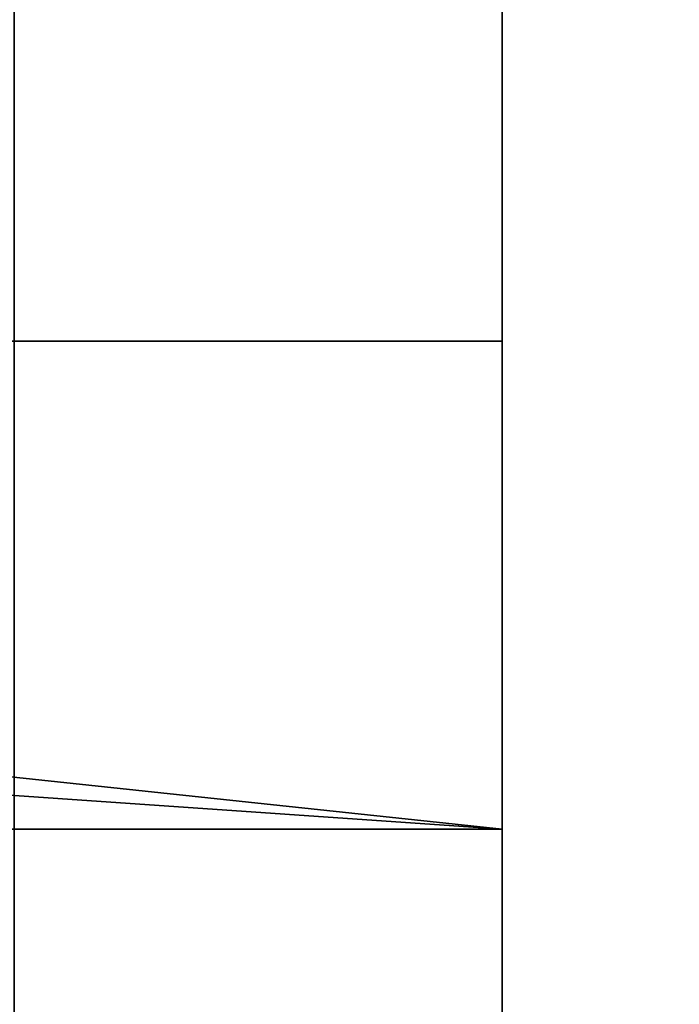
# Model space of a CAD drawing. Header units: millimetres. Extents: x -603 to 3703, y -115 to 249.
# Tile 658 of 1056: x 1975.02 to 1977.04, y 14.46 to 17.49. Entities that reach past the tile are written whole.
import ezdxf

# ---------------------------------------------------------------- set-up
doc = ezdxf.new("R2010")
doc.units = ezdxf.units.MM
doc.layers.add('152', color=7, linetype='Continuous', true_color=0xffffff)

# ---------------------------------------------------------------- blocks, each defined once
blk = doc.blocks.new('UG_SURFACE_002')
at = {"layer": '152', "color": 252, "linetype": 'Continuous', "lineweight": 35}
for points in [[(2165, -13.3, 2212.25), (2165, 230.4, 2212.25), (835, 230.4, 2212.25), (835, -13.3, 2212.25)], [(985, -13.3, 2062.2499), (985, 230.4, 2062.2499), (2015.0001, 230.4, 2062.2499), (2015.0001, -13.3, 2062.2499)]]:
    blk.add_3dface(points, dxfattribs=at)
blk = doc.blocks.new('UG_SURFACE_129')
at = {"layer": '152', "color": 252, "linetype": 'Continuous', "lineweight": 35}
for points in [[(1976.5, 15, 1933.9499), (1976.5, 16.5, 1933.9499), (1972.7277, 16.5, 1933.9499), (1973.3219, 15.3376, 1933.9499)], [(1973.3219, 15.3376, 62.55), (1972.7277, 16.5, 62.55), (1976.5, 16.5, 62.55), (1976.5, 15, 62.55)], [(1973.3219, 15.3376, 1922.55), (1972.7277, 16.5, 1922.55), (1976.5, 16.5, 1922.55), (1976.5, 15, 1922.55)], [(1976.5, 15, 1623.95), (1976.5, 16.5, 1623.95), (1972.7277, 16.5, 1623.95), (1973.3219, 15.3376, 1623.95)], [(1973.3219, 15.3376, 1612.55), (1972.7277, 16.5, 1612.55), (1976.5, 16.5, 1612.55), (1976.5, 15, 1612.55)], [(1976.5, 15, 1313.9499), (1976.5, 16.5, 1313.9499), (1972.7277, 16.5, 1313.9499), (1973.3219, 15.3376, 1313.9499)], [(1973.3219, 15.3376, 1302.55), (1972.7277, 16.5, 1302.55), (1976.5, 16.5, 1302.55), (1976.5, 15, 1302.55)], [(1976.5, 15, 1003.95), (1976.5, 16.5, 1003.95), (1972.7277, 16.5, 1003.95), (1973.3219, 15.3376, 1003.95)], [(1973.3219, 15.3376, 992.55), (1972.7277, 16.5, 992.55), (1976.5, 16.5, 992.55), (1976.5, 15, 992.55)], [(1976.5, 15, 693.95), (1976.5, 16.5, 693.95), (1972.7277, 16.5, 693.95), (1973.3219, 15.3376, 693.95)], [(1973.3219, 15.3376, 682.55), (1972.7277, 16.5, 682.55), (1976.5, 16.5, 682.55), (1976.5, 15, 682.55)], [(1976.5, 15, 383.95), (1976.5, 16.5, 383.95), (1972.7277, 16.5, 383.95), (1973.3219, 15.3376, 383.95)], [(1973.3219, 15.3376, 372.55), (1972.7277, 16.5, 372.55), (1976.5, 16.5, 372.55), (1976.5, 15, 372.55)], [(1976.5, 15, 73.95), (1976.5, 16.5, 73.95), (1972.7277, 16.5, 73.95), (1973.3219, 15.3376, 73.95)], [(1972.7277, 16.5, 1933.9499), (1976.5, 16.5, 1933.9499), (1976.5, 16.5, 1922.55), (1972.7277, 16.5, 1922.55)], [(1972.7277, 16.5, 1623.95), (1976.5, 16.5, 1623.95), (1976.5, 16.5, 1612.55), (1972.7277, 16.5, 1612.55)], [(1972.7277, 16.5, 1313.9499), (1976.5, 16.5, 1313.9499), (1976.5, 16.5, 1302.55), (1972.7277, 16.5, 1302.55)], [(1972.7277, 16.5, 1003.95), (1976.5, 16.5, 1003.95), (1976.5, 16.5, 992.55), (1972.7277, 16.5, 992.55)], [(1972.7277, 16.5, 693.95), (1976.5, 16.5, 693.95), (1976.5, 16.5, 682.55), (1972.7277, 16.5, 682.55)], [(1972.7277, 16.5, 383.95), (1976.5, 16.5, 383.95), (1976.5, 16.5, 372.55), (1972.7277, 16.5, 372.55)], [(1972.7277, 16.5, 73.95), (1976.5, 16.5, 73.95), (1976.5, 16.5, 62.55), (1972.7277, 16.5, 62.55)], [(1976.5, 15, 1922.55), (1976.5, 16.5, 1922.55), (1976.5, 16.5, 1933.9499), (1976.5, 15, 1933.9499)], [(1976.5, 15, 1612.55), (1976.5, 16.5, 1612.55), (1976.5, 16.5, 1623.95), (1976.5, 15, 1623.95)], [(1976.5, 15, 1302.55), (1976.5, 16.5, 1302.55), (1976.5, 16.5, 1313.9499), (1976.5, 15, 1313.9499)], [(1976.5, 15, 992.55), (1976.5, 16.5, 992.55), (1976.5, 16.5, 1003.95), (1976.5, 15, 1003.95)], [(1976.5, 15, 682.55), (1976.5, 16.5, 682.55), (1976.5, 16.5, 693.95), (1976.5, 15, 693.95)], [(1976.5, 15, 372.55), (1976.5, 16.5, 372.55), (1976.5, 16.5, 383.95), (1976.5, 15, 383.95)], [(1976.5, 15, 62.55), (1976.5, 16.5, 62.55), (1976.5, 16.5, 73.95), (1976.5, 15, 73.95)], [(1976.5, 15, 1933.9499), (1973.3219, 15.3376, 1933.9499), (1973.0986, 15.2345, 1933.9499)], [(1973.0986, 15.2345, 62.55), (1973.3219, 15.3376, 62.55), (1976.5, 15, 62.55)], [(1973.0986, 15.2345, 1922.55), (1973.3219, 15.3376, 1922.55), (1976.5, 15, 1922.55)], [(1976.5, 15, 1623.95), (1973.3219, 15.3376, 1623.95), (1973.0986, 15.2345, 1623.95)], [(1973.0986, 15.2345, 1612.55), (1973.3219, 15.3376, 1612.55), (1976.5, 15, 1612.55)], [(1976.5, 15, 1313.9499), (1973.3219, 15.3376, 1313.9499), (1973.0986, 15.2345, 1313.9499)], [(1973.0986, 15.2345, 1302.55), (1973.3219, 15.3376, 1302.55), (1976.5, 15, 1302.55)], [(1976.5, 15, 1003.95), (1973.3219, 15.3376, 1003.95), (1973.0986, 15.2345, 1003.95)], [(1973.0986, 15.2345, 992.55), (1973.3219, 15.3376, 992.55), (1976.5, 15, 992.55)], [(1976.5, 15, 693.95), (1973.3219, 15.3376, 693.95), (1973.0986, 15.2345, 693.95)], [(1973.0986, 15.2345, 682.55), (1973.3219, 15.3376, 682.55), (1976.5, 15, 682.55)], [(1976.5, 15, 383.95), (1973.3219, 15.3376, 383.95), (1973.0986, 15.2345, 383.95)], [(1973.0986, 15.2345, 372.55), (1973.3219, 15.3376, 372.55), (1976.5, 15, 372.55)], [(1976.5, 15, 73.95), (1973.3219, 15.3376, 73.95), (1973.0986, 15.2345, 73.95)], [(1973.0986, 15.2345, 1933.9499), (1971.92, 15, 1933.9499), (1976.5, 15, 1933.9499)], [(1976.5, 15, 62.55), (1971.92, 15, 62.55), (1973.0986, 15.2345, 62.55)], [(1976.5, 15, 1922.55), (1971.92, 15, 1922.55), (1973.0986, 15.2345, 1922.55)], [(1973.0986, 15.2345, 1623.95), (1971.92, 15, 1623.95), (1976.5, 15, 1623.95)], [(1976.5, 15, 1612.55), (1971.92, 15, 1612.55), (1973.0986, 15.2345, 1612.55)], [(1973.0986, 15.2345, 1313.9499), (1971.92, 15, 1313.9499), (1976.5, 15, 1313.9499)], [(1976.5, 15, 1302.55), (1971.92, 15, 1302.55), (1973.0986, 15.2345, 1302.55)], [(1973.0986, 15.2345, 1003.95), (1971.92, 15, 1003.95), (1976.5, 15, 1003.95)], [(1976.5, 15, 992.55), (1971.92, 15, 992.55), (1973.0986, 15.2345, 992.55)], [(1973.0986, 15.2345, 693.95), (1971.92, 15, 693.95), (1976.5, 15, 693.95)], [(1976.5, 15, 682.55), (1971.92, 15, 682.55), (1973.0986, 15.2345, 682.55)], [(1973.0986, 15.2345, 383.95), (1971.92, 15, 383.95), (1976.5, 15, 383.95)], [(1976.5, 15, 372.55), (1971.92, 15, 372.55), (1973.0986, 15.2345, 372.55)], [(1973.0986, 15.2345, 73.95), (1971.92, 15, 73.95), (1976.5, 15, 73.95)], [(1971.92, 15, 1922.55), (1976.5, 15, 1922.55), (1976.5, 15, 1933.9499), (1971.92, 15, 1933.9499)], [(1971.92, 15, 1612.55), (1976.5, 15, 1612.55), (1976.5, 15, 1623.95), (1971.92, 15, 1623.95)], [(1971.92, 15, 1302.55), (1976.5, 15, 1302.55), (1976.5, 15, 1313.9499), (1971.92, 15, 1313.9499)], [(1971.92, 15, 992.55), (1976.5, 15, 992.55), (1976.5, 15, 1003.95), (1971.92, 15, 1003.95)], [(1971.92, 15, 682.55), (1976.5, 15, 682.55), (1976.5, 15, 693.95), (1971.92, 15, 693.95)], [(1971.92, 15, 372.55), (1976.5, 15, 372.55), (1976.5, 15, 383.95), (1971.92, 15, 383.95)], [(1971.92, 15, 62.55), (1976.5, 15, 62.55), (1976.5, 15, 73.95), (1971.92, 15, 73.95)]]:
    blk.add_3dface(points, dxfattribs=at)
blk = doc.blocks.new('UG_SURFACE_152')
at = {"layer": '152', "color": 252, "linetype": 'Continuous', "lineweight": 35}
for points in [[(1023.5, -30.22, 2021.75), (1976.5, -30.22, 2021.75), (1976.5, 62.62, 2021.75), (1023.5, 62.62, 2021.75)], [(1975, -30.22, 2020.2501), (1975, 62.62, 2020.2501), (1976.5, 62.62, 2021.75), (1976.5, -30.22, 2021.75)]]:
    blk.add_3dface(points, dxfattribs=at)
blk = doc.blocks.new('UG_SURFACE_153')
at = {"layer": '152', "color": 252, "linetype": 'Continuous', "lineweight": 35}
for points in [[(1975, -30.22, -7.75), (1975, 62.62, -7.75), (1976.5, 62.62, -7.75), (1976.5, -30.22, -7.75)], [(1976.5, -30.22, 2021.75), (1976.5, 62.62, 2021.75), (1975, 62.62, 2020.2501), (1975, -30.22, 2020.2501)], [(1976.5, 62.62, 2021.75), (1976.5, -30.22, 2021.75), (1976.5, -30.22, -7.75), (1976.5, 62.62, -7.75)]]:
    blk.add_3dface(points, dxfattribs=at)

msp = doc.modelspace()

# ---------------------------------------------------------------- linework, layer by layer
at = {"layer": '152', "color": 252, "linetype": 'Continuous', "lineweight": -3, "true_color": 0x939598}
for p, q in [((1976.5, -30.22, 2021.75), (1976.5, 62.62, 2021.75)), ((1976.5, -30.22, 2021.75), (1976.5, 62.62, 2021.75)), ((1976.5, -30.22, -7.75), (1976.5, 62.62, -7.75)), ((1976.5, 16.5, 1302.55), (1972.7277, 16.5, 1302.55)), ((1972.7277, 16.5, 73.95), (1976.5, 16.5, 73.95)), ((1972.7277, 16.5, 1313.95), (1976.5, 16.5, 1313.95)), ((1976.5, 16.5, 1612.55), (1972.7277, 16.5, 1612.55)), ((1972.7277, 16.5, 693.95), (1976.5, 16.5, 693.95)), ((1976.5, 16.5, 682.55), (1972.7277, 16.5, 682.55)), ((1976.5, 16.5, 992.55), (1972.7277, 16.5, 992.55)), ((1976.5, 16.5, 1922.55), (1972.7277, 16.5, 1922.55)), ((1976.5, 16.5, 372.55), (1972.7277, 16.5, 372.55)), ((1972.7277, 16.5, 1623.95), (1976.5, 16.5, 1623.95)), ((1972.7277, 16.5, 1003.95), (1976.5, 16.5, 1003.95)), ((1972.7277, 16.5, 383.95), (1976.5, 16.5, 383.95)), ((1972.7277, 16.5, 1933.95), (1976.5, 16.5, 1933.95)), ((1976.5, 16.5, 62.55), (1972.7277, 16.5, 62.55)), ((1976.5, 16.5, 693.95), (1976.5, 16.5, 682.55)), ((1976.5, 16.5, 73.95), (1976.5, 15, 73.95)), ((1976.5, 16.5, 693.95), (1976.5, 15, 693.95)), ((1976.5, 16.5, 1313.95), (1976.5, 15, 1313.95)), ((1976.5, 16.5, 1933.95), (1976.5, 16.5, 1922.55)), ((1976.5, 16.5, 1003.95), (1976.5, 16.5, 992.55)), ((1976.5, 16.5, 1003.95), (1976.5, 15, 1003.95)), ((1976.5, 16.5, 1933.95), (1976.5, 15, 1933.95)), ((1976.5, 16.5, 1302.55), (1976.5, 15, 1302.55)), ((1976.5, 16.5, 383.95), (1976.5, 15, 383.95)), ((1976.5, 16.5, 372.55), (1976.5, 15, 372.55)), ((1976.5, 16.5, 682.55), (1976.5, 15, 682.55)), ((1976.5, 16.5, 1313.95), (1976.5, 16.5, 1302.55)), ((1976.5, 16.5, 1623.95), (1976.5, 16.5, 1612.55)), ((1976.5, 16.5, 1612.55), (1976.5, 15, 1612.55)), ((1976.5, 16.5, 62.55), (1976.5, 15, 62.55)), ((1976.5, 16.5, 992.55), (1976.5, 15, 992.55)), ((1976.5, 16.5, 383.95), (1976.5, 16.5, 372.55)), ((1976.5, 16.5, 73.95), (1976.5, 16.5, 62.55)), ((1976.5, 16.5, 1922.55), (1976.5, 15, 1922.55)), ((1976.5, 16.5, 1623.95), (1976.5, 15, 1623.95)), ((1976.5, 15, 1612.55), (1971.92, 15, 1612.55)), ((1976.5, 15, 1922.55), (1971.92, 15, 1922.55)), ((1971.92, 15, 1933.95), (1976.5, 15, 1933.95)), ((1971.92, 15, 1003.95), (1976.5, 15, 1003.95)), ((1971.92, 15, 693.95), (1976.5, 15, 693.95)), ((1976.5, 15, 1302.55), (1971.92, 15, 1302.55)), ((1971.92, 15, 1623.95), (1976.5, 15, 1623.95)), ((1976.5, 15, 372.55), (1971.92, 15, 372.55)), ((1971.92, 15, 1313.95), (1976.5, 15, 1313.95)), ((1976.5, 15, 682.55), (1971.92, 15, 682.55)), ((1976.5, 15, 62.55), (1971.92, 15, 62.55)), ((1971.92, 15, 383.95), (1976.5, 15, 383.95)), ((1971.92, 15, 73.95), (1976.5, 15, 73.95)), ((1976.5, 15, 992.55), (1971.92, 15, 992.55)), ((1976.5, 15, 693.95), (1976.5, 15, 682.55)), ((1976.5, 15, 73.95), (1976.5, 15, 62.55)), ((1976.5, 15, 383.95), (1976.5, 15, 372.55)), ((1976.5, 15, 1313.95), (1976.5, 15, 1302.55)), ((1976.5, 15, 1003.95), (1976.5, 15, 992.55)), ((1976.5, 15, 1933.95), (1976.5, 15, 1922.55)), ((1976.5, 15, 1623.95), (1976.5, 15, 1612.55))]:
    msp.add_line(p, q, dxfattribs=at)

# ---------------------------------------------------------------- block references
for name in ['UG_SURFACE_002', 'UG_SURFACE_152', 'UG_SURFACE_153', 'UG_SURFACE_129']:
    msp.add_blockref(name, (0, 0), dxfattribs=at)

doc.saveas('drawing.dxf')
